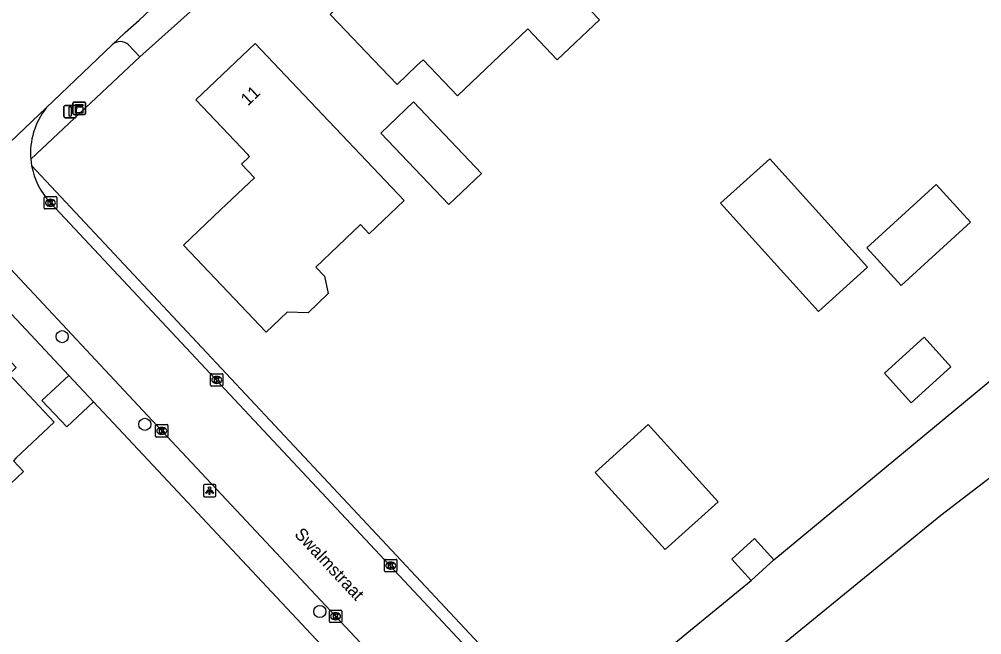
# Model space of a CAD drawing. Extents: x 157321 to 158827, y 386650 to 388532.
# Drawn here: x 157911.7 to 157989.3, y 388313.9 to 388363.5 of the extents above; entities that cross this region are included whole.
import ezdxf

# ---------------------------------------------------------------- set-up
doc = ezdxf.new("R2010")
doc.units = 0
for name, color, linetype in [('IMGEO_Boom', 7, 'Continuous'), ('IMGEO_Groenvoorziening', 7, 'Continuous'), ('IMGEO_Kast', 7, 'Continuous'), ('IMGEO_Kolk', 7, 'Continuous'), ('IMGEO_Lichtpunt', 7, 'Continuous'), ('IMGEO_Loofbos', 7, 'Continuous'), ('IMGEO_Openbare_ruimte_label', 7, 'Continuous'), ('IMGEO_Pand', 7, 'Continuous'), ('IMGEO_Pand_nummerreeks', 7, 'Continuous'), ('IMGEO_Rijbaan_lokaal_gesloten', 7, 'Continuous'), ('IMGEO_Rijbaan_lokaal_open', 7, 'Continuous'), ('IMGEO_Verkeersbordpaal', 7, 'Continuous'), ('IMGEO_Voetpad_open', 7, 'Continuous')]:
    doc.layers.add(name, color=color, linetype=linetype)

msp = doc.modelspace()

# ---------------------------------------------------------------- linework, layer by layer
at = {"layer": 'IMGEO_Boom'}
for centre in [(157915.194, 388337.954), (157921.853, 388330.891), (157935.961, 388315.817)]:
    msp.add_circle(centre, 0.489, dxfattribs=at)
at = {"layer": 'IMGEO_Groenvoorziening'}
msp.add_lwpolyline([(157921.457, 388360.489), (157912.658, 388352.247)], dxfattribs=at)
at = {"layer": 'IMGEO_Kast'}
for p, q in [((157916.063, 388355.927), (157916.063, 388356.768)), ((157916.063, 388356.768), (157916.063, 388355.927)), ((157916.138, 388356.852), (157916.979, 388356.852)), ((157916.979, 388356.852), (157916.138, 388356.852)), ((157917.063, 388356.777), (157917.063, 388355.936)), ((157917.063, 388355.936), (157917.063, 388356.777)), ((157916.988, 388355.852), (157916.147, 388355.852)), ((157916.147, 388355.852), (157916.988, 388355.852))]:
    msp.add_line(p, q, dxfattribs=at)
for points in [[(157916.258, 388356.642), (157916.858, 388356.642), (157916.858, 388356.557), (157916.258, 388356.557), (157916.258, 388356.642)], [(157916.258, 388356.467), (157916.858, 388356.467), (157916.858, 388355.978), (157916.258, 388355.978), (157916.258, 388356.467)]]:
    msp.add_lwpolyline(points, dxfattribs=at)
msp.add_circle((157916.342, 388356.316), 0.0377, dxfattribs=at)
for centre, start, end in [((157916.141, 388356.774), 92.4484, 184.28452), ((157916.141, 388356.774), 92.4484, 184.28452), ((157916.985, 388356.774), 2.4484, 94.28452), ((157916.985, 388356.774), 2.4484, 94.28452), ((157916.141, 388355.93), 182.4484, 274.28452), ((157916.141, 388355.93), 182.4484, 274.28452), ((157916.985, 388355.93), 272.4484, 4.28452), ((157916.985, 388355.93), 272.4484, 4.28452)]:
    msp.add_arc(centre, 0.0779, start, end, dxfattribs=at)
at = {"layer": 'IMGEO_Kolk'}
for p, q in [((157913.749, 388348.311), (157913.749, 388349.163)), ((157913.824, 388349.237), (157914.676, 388349.237)), ((157914.237, 388349.017), (157914.262, 388349.017)), ((157914.75, 388349.163), (157914.75, 388348.311)), ((157914.676, 388348.237), (157913.824, 388348.237)), ((157914.26, 388348.457), (157914.235, 388348.457)), ((157927.148, 388334.042), (157927.148, 388334.894)), ((157927.223, 388334.968), (157928.075, 388334.968)), ((157927.636, 388334.748), (157927.661, 388334.748)), ((157928.149, 388334.894), (157928.149, 388334.042)), ((157928.075, 388333.968), (157927.223, 388333.968)), ((157927.659, 388334.188), (157927.634, 388334.188)), ((157922.717, 388329.942), (157922.717, 388330.794)), ((157922.792, 388330.868), (157923.644, 388330.868)), ((157923.718, 388330.794), (157923.718, 388329.942)), ((157923.228, 388330.088), (157923.203, 388330.088)), ((157923.205, 388330.648), (157923.23, 388330.648)), ((157923.644, 388329.868), (157922.792, 388329.868)), ((157941.168, 388319.087), (157941.168, 388319.939)), ((157941.243, 388320.013), (157942.095, 388320.013)), ((157942.169, 388319.939), (157942.169, 388319.087)), ((157941.679, 388319.233), (157941.654, 388319.233)), ((157941.656, 388319.793), (157941.681, 388319.793)), ((157942.095, 388319.013), (157941.243, 388319.013)), ((157936.722, 388315.002), (157936.722, 388315.854)), ((157936.797, 388315.928), (157937.649, 388315.928)), ((157937.21, 388315.708), (157937.235, 388315.708)), ((157937.723, 388315.854), (157937.723, 388315.002)), ((157937.649, 388314.928), (157936.797, 388314.928)), ((157937.233, 388315.148), (157937.208, 388315.148))]:
    msp.add_line(p, q, dxfattribs=at)
for points in [[(157913.749, 388348.311), (157913.749, 388349.163)], [(157913.824, 388349.237), (157914.676, 388349.237)], [(157914.07, 388348.937), (157914.193, 388348.937), (157914.193, 388348.786), (157914.323, 388348.937), (157914.487, 388348.937), (157914.341, 388348.786), (157914.494, 388348.537), (157914.342, 388348.537), (157914.257, 388348.701), (157914.193, 388348.634), (157914.193, 388348.537), (157914.07, 388348.537), (157914.07, 388348.937)], [(157914.75, 388349.163), (157914.75, 388348.311)], [(157914.676, 388348.237), (157913.824, 388348.237)], [(157927.148, 388334.042), (157927.148, 388334.894)], [(157927.223, 388334.968), (157928.075, 388334.968)], [(157927.469, 388334.668), (157927.592, 388334.668), (157927.592, 388334.517), (157927.722, 388334.668), (157927.886, 388334.668), (157927.74, 388334.517), (157927.893, 388334.268), (157927.741, 388334.268), (157927.656, 388334.432), (157927.592, 388334.365), (157927.592, 388334.268), (157927.469, 388334.268), (157927.469, 388334.668)], [(157928.149, 388334.894), (157928.149, 388334.042)], [(157928.075, 388333.968), (157927.223, 388333.968)], [(157922.717, 388329.942), (157922.717, 388330.794)], [(157922.792, 388330.868), (157923.644, 388330.868)], [(157923.718, 388330.794), (157923.718, 388329.942)], [(157923.038, 388330.568), (157923.161, 388330.568), (157923.161, 388330.417), (157923.291, 388330.568), (157923.455, 388330.568), (157923.309, 388330.417), (157923.462, 388330.168), (157923.31, 388330.168), (157923.225, 388330.332), (157923.161, 388330.265), (157923.161, 388330.168), (157923.038, 388330.168), (157923.038, 388330.568)], [(157923.644, 388329.868), (157922.792, 388329.868)], [(157941.168, 388319.087), (157941.168, 388319.939)], [(157941.243, 388320.013), (157942.095, 388320.013)], [(157942.169, 388319.939), (157942.169, 388319.087)], [(157941.489, 388319.713), (157941.612, 388319.713), (157941.612, 388319.562), (157941.742, 388319.713), (157941.906, 388319.713), (157941.76, 388319.562), (157941.913, 388319.313), (157941.761, 388319.313), (157941.676, 388319.477), (157941.612, 388319.41), (157941.612, 388319.313), (157941.489, 388319.313), (157941.489, 388319.713)], [(157942.095, 388319.013), (157941.243, 388319.013)], [(157936.722, 388315.002), (157936.722, 388315.854)], [(157936.797, 388315.928), (157937.649, 388315.928)], [(157937.043, 388315.628), (157937.166, 388315.628), (157937.166, 388315.477), (157937.296, 388315.628), (157937.46, 388315.628), (157937.314, 388315.477), (157937.467, 388315.228), (157937.315, 388315.228), (157937.23, 388315.392), (157937.166, 388315.325), (157937.166, 388315.228), (157937.043, 388315.228), (157937.043, 388315.628)], [(157937.723, 388315.854), (157937.723, 388315.002)], [(157937.649, 388314.928), (157936.797, 388314.928)]]:
    msp.add_lwpolyline(points, dxfattribs=at)
for centre, start, end in [((157913.826, 388349.161), 91.55205, 178.44795), ((157913.826, 388349.161), 91.55205, 178.44795), ((157914.674, 388349.161), 1.55205, 88.44795), ((157914.674, 388349.161), 1.55205, 88.44795), ((157913.826, 388348.313), 181.55205, 268.44795), ((157913.826, 388348.313), 181.55205, 268.44795), ((157914.674, 388348.313), 271.55205, 358.44795), ((157914.674, 388348.313), 271.55205, 358.44795), ((157927.225, 388334.892), 91.55205, 178.44795), ((157927.225, 388334.892), 91.55205, 178.44795), ((157928.073, 388334.892), 1.55205, 88.44795), ((157928.073, 388334.892), 1.55205, 88.44795), ((157927.225, 388334.044), 181.55205, 268.44795), ((157927.225, 388334.044), 181.55205, 268.44795), ((157928.073, 388334.044), 271.55205, 358.44795), ((157928.073, 388334.044), 271.55205, 358.44795), ((157922.794, 388330.792), 91.55205, 178.44795), ((157922.794, 388330.792), 91.55205, 178.44795), ((157923.642, 388330.792), 1.55205, 88.44795), ((157923.642, 388330.792), 1.55205, 88.44795), ((157922.794, 388329.944), 181.55205, 268.44795), ((157922.794, 388329.944), 181.55205, 268.44795), ((157923.642, 388329.944), 271.55205, 358.44795), ((157923.642, 388329.944), 271.55205, 358.44795), ((157941.245, 388319.937), 91.55205, 178.44795), ((157941.245, 388319.937), 91.55205, 178.44795), ((157942.093, 388319.937), 1.55205, 88.44795), ((157942.093, 388319.937), 1.55205, 88.44795), ((157941.245, 388319.089), 181.55205, 268.44795), ((157941.245, 388319.089), 181.55205, 268.44795), ((157942.093, 388319.089), 271.55205, 358.44795), ((157942.093, 388319.089), 271.55205, 358.44795), ((157936.799, 388315.852), 91.55205, 178.44795), ((157936.799, 388315.852), 91.55205, 178.44795), ((157937.647, 388315.852), 1.55205, 88.44795), ((157937.647, 388315.852), 1.55205, 88.44795), ((157936.799, 388315.004), 181.55205, 268.44795), ((157936.799, 388315.004), 181.55205, 268.44795), ((157937.647, 388315.004), 271.55205, 358.44795), ((157937.647, 388315.004), 271.55205, 358.44795)]:
    msp.add_arc(centre, 0.0765, start, end, dxfattribs=at)
for centre, major_axis, ratio, start_param, end_param in [((157914.236, 388348.737), (-0.387, 0.002), 0.722429, 4.712389, 7.853982), ((157914.261, 388348.737), (-0.39, 0.002), 0.717154, 1.570796, 4.712389), ((157927.635, 388334.468), (-0.387, 0.002), 0.722429, 4.712389, 7.853982), ((157927.66, 388334.468), (-0.39, 0.002), 0.717154, 1.570796, 4.712389), ((157923.204, 388330.368), (-0.387, 0.002), 0.722429, 4.712389, 7.853982), ((157923.229, 388330.368), (-0.39, 0.002), 0.717154, 1.570796, 4.712389), ((157941.655, 388319.513), (-0.387, 0.002), 0.722429, 4.712389, 7.853982), ((157941.68, 388319.513), (-0.39, 0.002), 0.717154, 1.570796, 4.712389), ((157937.209, 388315.428), (-0.387, 0.002), 0.722429, 4.712389, 7.853982), ((157937.234, 388315.428), (-0.39, 0.002), 0.717154, 1.570796, 4.712389)]:
    msp.add_ellipse(centre, major_axis=major_axis, ratio=ratio, start_param=start_param, end_param=end_param, dxfattribs=at)
at = {"layer": 'IMGEO_Lichtpunt'}
for p, q in [((157927.472, 388326.049), (157926.664, 388326.049)), ((157927.472, 388326.049), (157926.664, 388326.049)), ((157926.57, 388325.954), (157926.57, 388325.147)), ((157926.57, 388325.954), (157926.57, 388325.147)), ((157927.566, 388325.147), (157927.566, 388325.954)), ((157927.566, 388325.147), (157927.566, 388325.954)), ((157926.664, 388325.053), (157927.472, 388325.053)), ((157926.664, 388325.053), (157927.472, 388325.053))]:
    msp.add_line(p, q, dxfattribs=at)
for points in [[(157926.944, 388325.618), (157926.983, 388325.59), (157926.795, 388325.328), (157926.757, 388325.355), (157926.944, 388325.618)], [(157927.046, 388325.57), (157927.093, 388325.57), (157927.093, 388325.248), (157927.046, 388325.248), (157927.046, 388325.57)], [(157927.156, 388325.59), (157927.194, 388325.617), (157927.381, 388325.355), (157927.342, 388325.327), (157927.156, 388325.59)]]:
    msp.add_lwpolyline(points, dxfattribs=at)
msp.add_circle((157927.069, 388325.752), 0.0994, dxfattribs=at)
for centre, start, end in [((157926.664, 388325.954), 90, 180), ((157926.664, 388325.954), 90, 180), ((157927.472, 388325.954), 0, 90), ((157927.472, 388325.954), 0, 90), ((157926.664, 388325.147), 180, 270), ((157926.664, 388325.147), 180, 270), ((157927.472, 388325.147), 270, 0), ((157927.472, 388325.147), 270, 360)]:
    msp.add_arc(centre, 0.0946, start, end, dxfattribs=at)
at = {"layer": 'IMGEO_Loofbos'}
for points in [[(157972.535, 388319.965), (158000, 388342.702), (158018.157, 388357.732), (158017.969, 388358.004), (158067.936, 388404.285)], [(158076.39, 388391.482), (158069.292, 388385.849), (158060.306, 388384.914), (158055.158, 388382.105), (158046.331, 388374.353), (158028.993, 388357.871), (158009.905, 388341.844), (158000, 388334.269), (157985.993, 388323.558), (157974.113, 388313.865), (157959.396, 388301.857)], [(157955.586, 388305.933), (157970.714, 388318.318)]]:
    msp.add_lwpolyline(points, dxfattribs=at)
at = {"layer": 'IMGEO_Pand'}
for points in [[(157958.477, 388363.47), (157955.089, 388360.248), (157952.706, 388362.753), (157947.036, 388357.36), (157944.279, 388360.258), (157943.778, 388359.781), (157942.174, 388358.256), (157940.246, 388360.282), (157937.489, 388363.18), (157936.8, 388363.905), (157947.961, 388374.525), (157951.407, 388370.902), (157956.438, 388365.613), (157958.477, 388363.47)], [(157942.757, 388348.931), (157939.93, 388346.244), (157939.234, 388346.976), (157935.625, 388343.545), (157936.321, 388342.813), (157936.634, 388341.418), (157935.018, 388339.882), (157933.319, 388339.925), (157931.618, 388338.307), (157924.961, 388345.309), (157927.986, 388348.186), (157930.689, 388350.756), (157929.65, 388351.848), (157930.3, 388352.466), (157930.158, 388352.616), (157925.961, 388357.029), (157930.739, 388361.571), (157934.184, 388357.947), (157942.757, 388348.931)], [(157948.981, 388351.103), (157946.337, 388348.588), (157940.857, 388354.347), (157943.501, 388356.862), (157948.981, 388351.103)], [(157972.202, 388352.287), (157980.092, 388343.559), (157976.128, 388339.975), (157968.237, 388348.702), (157972.202, 388352.287)], [(157985.631, 388350.201), (157988.398, 388347.165), (157982.806, 388342.068), (157980.039, 388345.105), (157985.631, 388350.201)], [(157899.13, 388322.618), (157902.748, 388326.209), (157899.42, 388329.742), (157899.172, 388330.005), (157901.258, 388331.971), (157900.435, 388332.864), (157907.002, 388339.054), (157908.615, 388337.388), (157909.174, 388337.906), (157911.474, 388335.481), (157910.921, 388334.927), (157914.557, 388331.055), (157911.469, 388328.16), (157911.261, 388327.961), (157912.066, 388327.091), (157905.929, 388321.303), (157908.498, 388318.557), (157905.54, 388315.738), (157899.13, 388322.618)], [(157984.649, 388337.901), (157986.804, 388335.518), (157983.609, 388332.629), (157981.454, 388335.012), (157984.649, 388337.901)], [(157917.711, 388332.71), (157915.555, 388330.689), (157913.566, 388332.811), (157915.722, 388334.832)], [(157917.711, 388332.71), (157915.722, 388334.832)], [(157968.042, 388324.648), (157963.783, 388320.798), (157958.154, 388327.024), (157962.413, 388330.874), (157968.042, 388324.648)], [(157970.714, 388318.318), (157969.157, 388320.041), (157970.977, 388321.688), (157972.535, 388319.965)], [(157972.535, 388319.965), (157970.714, 388318.318)]]:
    msp.add_lwpolyline(points, dxfattribs=at)
at = {"layer": 'IMGEO_Rijbaan_lokaal_gesloten'}
for points in [[(157919.233, 388361.469), (157920.267, 388362.459), (157921.387, 388363.443), (157926.804, 388368.546)], [(157913.911, 388356.374), (157919.233, 388361.469)], [(157902.893, 388345.915), (157913.911, 388356.374)]]:
    msp.add_lwpolyline(points, dxfattribs=at)
at = {"layer": 'IMGEO_Rijbaan_lokaal_open'}
for points in [[(157928.022, 388366.385), (157921.457, 388360.489)], [(157920.542, 388361.46), (157921.457, 388360.489)], [(157912.658, 388352.247), (157912.727, 388351.742)], [(157951.726, 388308.71), (157914.247, 388348.739)], [(157940.008, 388312.46), (157923.222, 388330.365), (157909.839, 388344.653)]]:
    msp.add_lwpolyline(points, dxfattribs=at)
for centre, radius, start, end in [((157919.883, 388360.742), 0.975, 47.41401, 131.79813), ((157918.547, 388352.713), 5.907, 141.69897, 184.52336), ((157918.547, 388352.802), 5.916, 190.32011, 223.37335)]:
    msp.add_arc(centre, radius, start, end, dxfattribs=at)
at = {"layer": 'IMGEO_Verkeersbordpaal'}
for p, q in [((157915.339, 388355.684), (157915.339, 388356.484)), ((157915.339, 388356.484), (157915.339, 388355.684)), ((157915.439, 388356.584), (157916.229, 388356.584)), ((157916.229, 388356.584), (157915.439, 388356.584)), ((157916.329, 388356.484), (157916.329, 388355.684)), ((157916.329, 388355.684), (157916.329, 388356.484)), ((157916.229, 388355.584), (157915.439, 388355.584)), ((157915.439, 388355.584), (157916.229, 388355.584))]:
    msp.add_line(p, q, dxfattribs=at)
msp.add_lwpolyline([(157915.759, 388356.459), (157915.909, 388356.459), (157915.909, 388355.709), (157915.759, 388355.709), (157915.759, 388356.459)], dxfattribs=at)
for centre, start, end in [((157915.439, 388356.484), 90, 180), ((157915.439, 388356.484), 90, 180), ((157916.229, 388356.484), 0, 90), ((157916.229, 388356.484), 360, 90), ((157915.439, 388355.684), 180, 270), ((157915.439, 388355.684), 180, 270), ((157916.229, 388355.684), 270, 0), ((157916.229, 388355.684), 270, 0)]:
    msp.add_arc(centre, 0.1, start, end, dxfattribs=at)
at = {"layer": 'IMGEO_Voetpad_open'}
for points in [[(157912.727, 388351.742), (157951.929, 388309.841), (157955.517, 388306.006), (157955.586, 388305.933)], [(157915.722, 388334.832), (157906.097, 388345.101)], [(157952.587, 388295.33), (157942.765, 388305.781), (157942.859, 388305.88), (157917.711, 388332.71)]]:
    msp.add_lwpolyline(points, dxfattribs=at)

# ---------------------------------------------------------------- texts
at = {"layer": 'IMGEO_Openbare_ruimte_label'}
msp.add_text('Swalmstraat', height=1, rotation=313.13672, dxfattribs=at).set_placement((157933.847, 388321.985))
at = {"layer": 'IMGEO_Pand_nummerreeks'}
msp.add_text('11', height=1, rotation=43.54947, dxfattribs=at).set_placement((157930.159, 388356.495))

doc.saveas('drawing.dxf')
